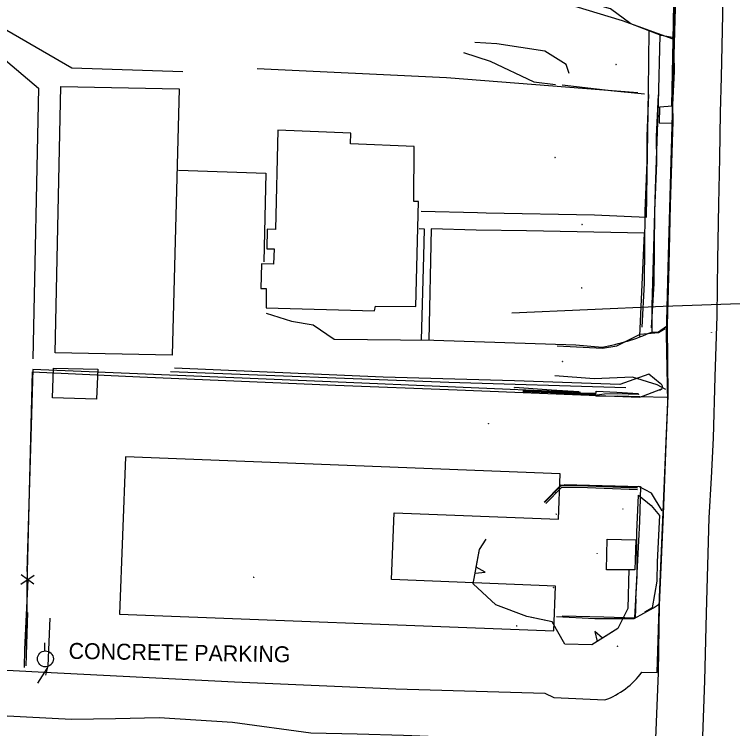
# Model space of a CAD drawing. Extents: x 978516 to 993312, y 1836504 to 1846212.
# Drawn here: x 992306.4 to 992531.4, y 1844161.6 to 1844385.5 of the extents above; entities that cross this region are included whole.
import ezdxf

# ---------------------------------------------------------------- set-up
doc = ezdxf.new("R2010")
doc.units = 0
for name, color, linetype in [('S_BUILDING', 7, 'Continuous'), ('S_CURB', 7, 'Continuous'), ('S_DITCHLINE', 7, 'Continuous'), ('S_DRIVEWAY', 7, 'Continuous'), ('S_EDGE_CONCRETE', 7, 'Continuous'), ('S_EDGE_PAVEMENT', 7, 'Continuous'), ('S_FENCE', 7, 'Continuous'), ('S_GAS_UTILITIES', 7, 'Continuous'), ('S_MSC_PT_SYM', 7, 'Continuous'), ('S_PARKING', 7, 'Continuous'), ('S_PARKING_ANNOT', 7, 'Continuous'), ('S_PAVEMENT_CROWN', 7, 'Continuous'), ('S_SIDEWALK', 7, 'Continuous'), ('S_TREE', 7, 'Continuous'), ('S_UTILITY_POLE', 7, 'Continuous'), ('S_WALL', 7, 'Continuous')]:
    doc.layers.add(name, color=color, linetype=linetype)

msp = doc.modelspace()

# ---------------------------------------------------------------- linework, layer by layer
at = {"layer": 'S_BUILDING'}
for points in [[(992319.18, 1844279.37), (992320.94, 1844362.87), (992358, 1844362.08), (992355.83, 1844278.66), (992319.18, 1844279.37)], [(992388.92, 1844349.13), (992388.21, 1844318.08), (992385.6, 1844318.14), (992385.51, 1844311.96), (992387.78, 1844311.97), (992387.59, 1844307.23), (992383.81, 1844307.25), (992383.62, 1844299.56), (992385.27, 1844299.52), (992385.25, 1844293.54), (992419.26, 1844292.61), (992419.5, 1844294.05), (992432.22, 1844293.94), (992432.98, 1844326.78), (992431.53, 1844326.82), (992431.62, 1844344), (992411.71, 1844344.92), (992411.79, 1844348.28), (992388.92, 1844349.13)], [(992332.56, 1844274.24), (992332.18, 1844264.91), (992318.33, 1844265.26), (992318.7, 1844274.59), (992332.56, 1844274.24)]]:
    msp.add_lwpolyline(points, dxfattribs=at)
msp.add_lwpolyline([(992339.38, 1844197.56), (992475.42, 1844192.29), (992475.97, 1844206.34), (992424.6, 1844208.33), (992425.41, 1844229.22), (992476.88, 1844227.23), (992477.44, 1844241.51), (992341.28, 1844246.78)], close=True, dxfattribs=at)
msp.add_lwpolyline([(992339.38, 1844197.56), (992475.42, 1844192.29), (992475.97, 1844206.34), (992424.6, 1844208.33), (992425.41, 1844229.22), (992476.88, 1844227.23), (992477.44, 1844241.51), (992341.28, 1844246.78)], close=True, dxfattribs=at)
msp.add_lwpolyline([(992339.38, 1844197.56), (992475.42, 1844192.29), (992475.97, 1844206.34), (992424.6, 1844208.33), (992425.41, 1844229.22), (992476.88, 1844227.23), (992477.44, 1844241.51), (992341.28, 1844246.78)], close=True, dxfattribs=at)
at = {"layer": 'S_CURB'}
for points in [[(992512.42, 1844356.86), (992512.77, 1844377.28), (992513.13, 1844394.59), (992513.62, 1844408.64), (992514.15, 1844428.23), (992514.5, 1844450.2)], [(992488.57, 1844265.93), (992488.65, 1844267.34), (992495.17, 1844267.12), (992501.83, 1844266.63), (992501.92, 1844266.33), (992495.44, 1844266.52), (992491.26, 1844266.48), (992488.91, 1844266.16)], [(992501.62, 1844237.01), (992486.02, 1844237.58), (992477.65, 1844237.76), (992472.52, 1844232.49)], [(992501.6, 1844236.51), (992486.01, 1844237.08), (992477.85, 1844237.25), (992472.88, 1844232.14)], [(992316.58, 1844180.46), (992313.61, 1844175.91)]]:
    msp.add_lwpolyline(points, dxfattribs=at)
at = {"layer": 'S_DITCHLINE'}
for points in [[(992480.21, 1844366.96), (992479.25, 1844369.73), (992472.57, 1844373.88), (992457.55, 1844376.27), (992450.65, 1844376.59)], [(992447.15, 1844373.49), (992455.45, 1844370.8), (992469.15, 1844364.32), (992475.95, 1844363.49)]]:
    msp.add_lwpolyline(points, dxfattribs=at)
at = {"layer": 'S_DRIVEWAY'}
for points in [[(992513.16, 1844378.09), (992509.04, 1844378.88), (992499.53, 1844382.5), (992493.16, 1844387.22), (992476.37, 1844391.99), (992460.23, 1844392.74), (992441.37, 1844411.65), (992433.24, 1844421.04)], [(992512.85, 1844377.7), (992496.94, 1844383.4), (992496.96, 1844383.44), (992482.12, 1844387.97)], [(992476.49, 1844281.63), (992490.66, 1844280.89), (992495.15, 1844281.6), (992502.42, 1844285.22), (992508.2, 1844285.76), (992510.25, 1844286.99)], [(992510.51, 1844267.96), (992507.84, 1844269.33), (992500.05, 1844271.78), (992488.05, 1844271.25), (992475.76, 1844272.21)], [(992488.58, 1844266.28), (992481.13, 1844266.4), (992474.38, 1844266.86), (992465.74, 1844267.13)], [(992510.77, 1844265.4), (992502.39, 1844265.66), (992495.48, 1844265.84), (992488.54, 1844265.69)], [(992501.63, 1844237.21), (992486.03, 1844237.78), (992477.56, 1844237.96), (992472.38, 1844232.63)], [(992509.36, 1844229.85), (992506, 1844235.47), (992502.04, 1844237.53)], [(992476.2, 1844196.75), (992488.25, 1844196.16), (992500.61, 1844196.14), (992506.6, 1844199.45), (992508.23, 1844200.58)], [(992316.24, 1844178.35), (992317.01, 1844181.36), (992317.58, 1844196.28)]]:
    msp.add_lwpolyline(points, dxfattribs=at)
at = {"layer": 'S_EDGE_CONCRETE'}
for points in [[(992512.57, 1844351.4), (992512.58, 1844356.7), (992508.5, 1844356.42), (992508.37, 1844351.43)], [(992508.37, 1844351.43), (992512.57, 1844351.4)]]:
    msp.add_lwpolyline(points, dxfattribs=at)
at = {"layer": 'S_EDGE_PAVEMENT'}
for points in [[(992508.47, 1844202.87), (992509.56, 1844227.03), (992511.11, 1844263.99), (992510.68, 1844285.25), (992511.36, 1844309.87), (992514.06, 1844406.01), (992516.38, 1844471.05), (992517.15, 1844523.43), (992519.42, 1844616.67), (992521.48, 1844698.79), (992524.13, 1844787.72), (992526.04, 1844871.78), (992529.12, 1844972.56)], [(992507.39, 1844158.53), (992508.19, 1844179.12), (992508.5, 1844200.32), (992509.16, 1844214.56), (992509.82, 1844228.79), (992510.62, 1844250.92), (992511.24, 1844265.88), (992511.06, 1844288.1), (992511.52, 1844306.95), (992511.98, 1844325.8), (992512.42, 1844338.84), (992512.85, 1844351.89), (992512.68, 1844357.1), (992513.18, 1844367.65), (992513.01, 1844377.83), (992513.57, 1844398.56)], [(992503.03, 1844179.35), (992507.82, 1844179.23), (992508.47, 1844202.87)], [(992503.03, 1844179.35), (992507.82, 1844179.23), (992508.47, 1844202.87)], [(992503.03, 1844179.35), (992507.82, 1844179.23), (992508.47, 1844202.87)], [(992194.33, 1844184.93), (992251.21, 1844182.7), (992286.34, 1844180.92), (992315.9, 1844179.36), (992375.42, 1844176.27), (992425.9, 1844174.16), (992472.58, 1844172.79), (992475.37, 1844171.45), (992491.42, 1844170.64)], [(992194.33, 1844184.93), (992251.21, 1844182.7), (992286.34, 1844180.92), (992315.9, 1844179.36), (992375.42, 1844176.27), (992425.9, 1844174.16), (992472.58, 1844172.79), (992475.37, 1844171.45), (992491.42, 1844170.64)], [(992194.33, 1844184.93), (992251.21, 1844182.7), (992286.34, 1844180.92), (992315.9, 1844179.36), (992375.42, 1844176.27), (992425.9, 1844174.16), (992472.58, 1844172.79), (992475.37, 1844171.45), (992491.42, 1844170.64)]]:
    msp.add_lwpolyline(points, dxfattribs=at)
msp.add_ellipse((992483.31, 1844194.01), major_axis=(13.92, 20.84), ratio=0.980471, start_param=4.074115, end_param=4.663166, dxfattribs=at)
msp.add_ellipse((992483.31, 1844194.01), major_axis=(13.92, 20.84), ratio=0.980471, start_param=4.074115, end_param=4.663166, dxfattribs=at)
msp.add_ellipse((992483.31, 1844194.01), major_axis=(13.92, 20.84), ratio=0.980471, start_param=4.074115, end_param=4.663166, dxfattribs=at)
at = {"layer": 'S_FENCE'}
for p, q in [((992474.65, 1844267.75), (992463.1, 1844268.5)), ((992483.27, 1844267.14), (992474.65, 1844267.75)), ((992308.45, 1844206.93), (992312.59, 1844209.74)), ((992308.45, 1844206.93), (992312.59, 1844209.74)), ((992312.55, 1844206.87), (992308.5, 1844209.8)), ((992312.55, 1844206.87), (992308.5, 1844209.8))]:
    msp.add_line(p, q, dxfattribs=at)
for points in [[(992229.24, 1844383.57), (992291.81, 1844381.03), (992313.94, 1844362.29), (992312.22, 1844277.47)], [(992296.75, 1844384.7), (992324.45, 1844368.71), (992359.14, 1844367.57)], [(992483.76, 1844266.96), (992405.43, 1844270.31), (992312.21, 1844274.16), (992310.34, 1844210.92)], [(992310.18, 1844186.34), (992310.58, 1844212.05)], [(992310.18, 1844186.34), (992310.58, 1844212.05)], [(992310.18, 1844186.34), (992310.58, 1844212.05)], [(992310.55, 1844210.34), (992310.58, 1844212.05)], [(992310.55, 1844210.34), (992310.58, 1844212.05)], [(992310.18, 1844186.34), (992310.49, 1844206.34)], [(992310.18, 1844186.34), (992310.49, 1844206.34)]]:
    msp.add_lwpolyline(points, dxfattribs=at)
at = {"layer": 'S_GAS_UTILITIES'}
for p, q in [((992542.63, 1844295.08), (992509.68, 1844293.9)), ((992509.68, 1844293.9), (992462.21, 1844291.86))]:
    msp.add_line(p, q, dxfattribs=at)
at = {"layer": 'S_MSC_PT_SYM'}
for points in [[(992494.9, 1844369.75), (992494.9, 1844369.8), (992494.9, 1844369.75), (992494.85, 1844369.75), (992494.9, 1844369.75), (992494.9, 1844369.7), (992494.9, 1844369.75), (992494.95, 1844369.75)], [(992475.81, 1844340.61), (992475.81, 1844340.66), (992475.81, 1844340.61), (992475.76, 1844340.61), (992475.81, 1844340.61), (992475.81, 1844340.56), (992475.81, 1844340.61), (992475.86, 1844340.61)], [(992484.26, 1844319.65), (992484.26, 1844319.7), (992484.26, 1844319.65), (992484.21, 1844319.65), (992484.26, 1844319.65), (992484.26, 1844319.6), (992484.26, 1844319.65), (992484.31, 1844319.65)], [(992484.17, 1844299.74), (992484.17, 1844299.79), (992484.17, 1844299.74), (992484.12, 1844299.74), (992484.17, 1844299.74), (992484.17, 1844299.69), (992484.17, 1844299.74), (992484.22, 1844299.74)], [(992524.81, 1844285.73), (992524.81, 1844285.78), (992524.81, 1844285.73), (992524.76, 1844285.73), (992524.81, 1844285.73), (992524.81, 1844285.68), (992524.81, 1844285.73), (992524.86, 1844285.73)], [(992478.11, 1844276.64), (992478.11, 1844276.69), (992478.11, 1844276.64), (992478.06, 1844276.64), (992478.11, 1844276.64), (992478.11, 1844276.59), (992478.11, 1844276.64), (992478.16, 1844276.64)], [(992463.1, 1844268.5), (992463.1, 1844268.55), (992463.1, 1844268.5), (992463.05, 1844268.5), (992463.1, 1844268.5), (992463.1, 1844268.45), (992463.1, 1844268.5), (992463.15, 1844268.5)], [(992474.65, 1844267.75), (992474.65, 1844267.8), (992474.65, 1844267.75), (992474.6, 1844267.75), (992474.65, 1844267.75), (992474.65, 1844267.7), (992474.65, 1844267.75), (992474.7, 1844267.75)], [(992483.27, 1844267.14), (992483.27, 1844267.19), (992483.27, 1844267.14), (992483.22, 1844267.14), (992483.27, 1844267.14), (992483.27, 1844267.09), (992483.27, 1844267.14), (992483.32, 1844267.14)], [(992454.96, 1844257.28), (992454.96, 1844257.33), (992454.96, 1844257.28), (992454.91, 1844257.28), (992454.96, 1844257.28), (992454.96, 1844257.23), (992454.96, 1844257.28), (992455.01, 1844257.28)], [(992476.04, 1844235.5), (992476.04, 1844235.55), (992476.04, 1844235.5), (992475.99, 1844235.5), (992476.04, 1844235.5), (992476.04, 1844235.45), (992476.04, 1844235.5), (992476.09, 1844235.5)], [(992497.03, 1844230.46), (992497.03, 1844230.51), (992497.03, 1844230.46), (992496.98, 1844230.46), (992497.03, 1844230.46), (992497.03, 1844230.41), (992497.03, 1844230.46), (992497.08, 1844230.46)], [(992476.18, 1844228.9), (992476.18, 1844228.95), (992476.18, 1844228.9), (992476.13, 1844228.9), (992476.18, 1844228.9), (992476.18, 1844228.85), (992476.18, 1844228.9), (992476.23, 1844228.9)], [(992488.99, 1844216.43), (992488.99, 1844216.48), (992488.99, 1844216.43), (992488.94, 1844216.43), (992488.99, 1844216.43), (992488.99, 1844216.38), (992488.99, 1844216.43), (992489.04, 1844216.43)], [(992501.43, 1844215.96), (992501.43, 1844216.01), (992501.43, 1844215.96), (992501.38, 1844215.96), (992501.43, 1844215.96), (992501.43, 1844215.91), (992501.43, 1844215.96), (992501.48, 1844215.96)], [(992381.41, 1844209.07), (992381.41, 1844209.12), (992381.41, 1844209.07), (992381.36, 1844209.07), (992381.41, 1844209.07), (992381.41, 1844209.02), (992381.41, 1844209.07), (992381.46, 1844209.07)], [(992475.3, 1844205.89), (992475.3, 1844205.94), (992475.3, 1844205.89), (992475.25, 1844205.89), (992475.3, 1844205.89), (992475.3, 1844205.84), (992475.3, 1844205.89), (992475.35, 1844205.89)], [(992463.79, 1844193.84), (992463.79, 1844193.89), (992463.79, 1844193.84), (992463.74, 1844193.84), (992463.79, 1844193.84), (992463.79, 1844193.79), (992463.79, 1844193.84), (992463.84, 1844193.84)], [(992310.07, 1844189.78), (992310.07, 1844189.83), (992310.07, 1844189.78), (992310.02, 1844189.78), (992310.07, 1844189.78), (992310.07, 1844189.73), (992310.07, 1844189.78), (992310.12, 1844189.78)], [(992384.16, 1844187.57), (992384.16, 1844187.62), (992384.16, 1844187.57), (992384.11, 1844187.57), (992384.16, 1844187.57), (992384.16, 1844187.52), (992384.16, 1844187.57), (992384.21, 1844187.57)], [(992495.31, 1844187.45), (992495.31, 1844187.5), (992495.31, 1844187.45), (992495.26, 1844187.45), (992495.31, 1844187.45), (992495.31, 1844187.4), (992495.31, 1844187.45), (992495.36, 1844187.45)]]:
    msp.add_lwpolyline(points, dxfattribs=at)
at = {"layer": 'S_PARKING'}
for points in [[(992357.85, 1844336.59), (992385.2, 1844335.7), (992384.57, 1844307.92)], [(992385.27, 1844291.84), (992393.2, 1844289.3), (992400, 1844288.16), (992406.65, 1844283.72), (992437.87, 1844283.35), (992482.32, 1844281.89), (992490.58, 1844281.2)], [(992506.15, 1844285.91), (992506.15, 1844285.91), (992508.22, 1844286), (992510.75, 1844287.8)], [(992310.42, 1844206.71), (992312.1, 1844273.46), (992345.7, 1844271.92), (992407.01, 1844269.28), (992445.17, 1844267.84), (992481.28, 1844266.31), (992502.28, 1844265.51), (992503.53, 1844265.89), (992508.89, 1844268.03)], [(992508.71, 1844269.77), (992508.71, 1844269.77), (992505.2, 1844272.68), (992496.08, 1844269.46), (992463.06, 1844270.64), (992421.98, 1844271.74), (992356.54, 1844274.63)], [(992478.62, 1844238.16), (992502.58, 1844237.56), (992502.24, 1844226.54), (992501.01, 1844202.31)], [(992309.55, 1844180.76), (992309.7, 1844186.42), (992310.77, 1844208.32)], [(992309.55, 1844180.76), (992309.7, 1844186.42), (992310.77, 1844208.32)], [(992309.55, 1844180.76), (992309.7, 1844186.42), (992310.77, 1844208.32)], [(992501.07, 1844202.33), (992500.86, 1844196.27), (992491.03, 1844196.53), (992477.99, 1844196.88)], [(992501.07, 1844202.33), (992500.86, 1844196.27), (992491.03, 1844196.53), (992477.99, 1844196.88)], [(992501.07, 1844202.33), (992500.86, 1844196.27), (992491.03, 1844196.53), (992477.99, 1844196.88)], [(992310.06, 1844181.33), (992310.61, 1844198.08)]]:
    msp.add_lwpolyline(points, dxfattribs=at)
msp.add_arc((992508.44, 1844268.79), 1.02, 267.1128, 74.301, dxfattribs=at)
msp.add_ellipse((992480.03, 1844346.49), major_axis=(59.4, 32.4), ratio=0.974832, start_param=4.381243, end_param=4.62257, dxfattribs=at)
at = {"layer": 'S_PAVEMENT_CROWN'}
for points in [[(992522.09, 1844159.31), (992522.72, 1844176.6), (992523.26, 1844197.87), (992523.66, 1844212.8), (992524.06, 1844227.73), (992524.77, 1844240.21), (992525.47, 1844252.7), (992526, 1844271.84), (992526.54, 1844290.97), (992526.83, 1844308.5), (992527.12, 1844326.03), (992527.37, 1844340.38), (992527.62, 1844354.73), (992527.9, 1844365.75), (992528.23, 1844380.48), (992528.56, 1844395.22), (992529.08, 1844411.28), (992529.6, 1844427.34), (992529.75, 1844440.46), (992529.91, 1844453.57), (992530.54, 1844477.41), (992530.97, 1844494.35), (992531.4, 1844511.29), (992532.16, 1844535.36)], [(992505.35, 1844157.39), (992492.62, 1844157.58), (992472.33, 1844158), (992448.88, 1844158.65), (992428.35, 1844159.54), (992413.81, 1844159.87), (992399.27, 1844160.21), (992374.77, 1844163.56), (992351.81, 1844165), (992338.08, 1844164.74), (992324.34, 1844164.49), (992302.16, 1844165.69)]]:
    msp.add_lwpolyline(points, dxfattribs=at)
at = {"layer": 'S_SIDEWALK'}
for points in [[(992433.85, 1844323.74), (992451.5, 1844323.37), (992454.18, 1844323.23), (992488.18, 1844322.65), (992504.44, 1844321.9), (992505.03, 1844361.56), (992505.29, 1844380.39)], [(992508.64, 1844378.93), (992508.1, 1844357.61), (992507.15, 1844330.79), (992506.16, 1844294.1), (992506.16, 1844285.82)], [(992503.06, 1844287.43), (992503.83, 1844301.21), (992504.03, 1844323.83), (992504.67, 1844339.11), (992504.63, 1844347.27), (992505.19, 1844360.34)], [(992506.06, 1844287.26), (992506.83, 1844301.11), (992507.03, 1844323.76), (992507.67, 1844339.05), (992507.63, 1844347.21), (992508.19, 1844360.21)], [(992434.01, 1844283.46), (992434.74, 1844309.72), (992434.95, 1844318.2), (992433.23, 1844318.24)], [(992502.35, 1844284.62), (992503.78, 1844316.88), (992466.88, 1844317.67), (992451.08, 1844317.86), (992437.02, 1844318.22), (992436.22, 1844283.41)], [(992500.79, 1844196.36), (992501.52, 1844209.63), (992501.43, 1844223.19), (992501.93, 1844234.85), (992505.93, 1844231.53), (992508.52, 1844228.43), (992507.84, 1844213.9), (992507.67, 1844207.87), (992506.17, 1844199.45), (992503.83, 1844198.16)]]:
    msp.add_lwpolyline(points, dxfattribs=at)
at = {"layer": 'S_TREE'}
for p, q in [((992453.88, 1844210.71), (992451.12, 1844212.25)), ((992453.88, 1844210.71), (992451.12, 1844212.25)), ((992450.76, 1844210.32), (992453.88, 1844210.71)), ((992450.76, 1844210.32), (992453.88, 1844210.71)), ((992490.68, 1844190.02), (992488.31, 1844192.08)), ((992488.31, 1844192.08), (992489.01, 1844188.99)), ((992490.68, 1844190.02), (992488.31, 1844192.08)), ((992488.31, 1844192.08), (992489.01, 1844188.99))]:
    msp.add_line(p, q, dxfattribs=at)
for points in [[(992498.95, 1844211.59), (992498.63, 1844199.29), (992495.49, 1844192.98), (992487.29, 1844187.93), (992478.87, 1844188.11), (992474.85, 1844195.16), (992466.94, 1844196.78), (992457.28, 1844200.49), (992450.16, 1844207.01), (992452.13, 1844217.8), (992454.25, 1844221.03)], [(992498.95, 1844211.59), (992498.63, 1844199.29), (992495.49, 1844192.98), (992487.29, 1844187.93), (992478.87, 1844188.11), (992474.85, 1844195.16), (992466.94, 1844196.78), (992457.28, 1844200.49), (992450.16, 1844207.01), (992452.13, 1844217.8), (992454.25, 1844221.03)], [(992451.12, 1844212.25), (992452.13, 1844217.8), (992454.25, 1844221.03)], [(992451.12, 1844212.25), (992452.13, 1844217.8), (992454.25, 1844221.03)], [(992468.54, 1844196.46), (992466.94, 1844196.78), (992457.28, 1844200.49), (992450.16, 1844207.01), (992450.76, 1844210.32)], [(992468.54, 1844196.46), (992466.94, 1844196.78), (992457.28, 1844200.49), (992450.16, 1844207.01), (992450.76, 1844210.32)], [(992498.95, 1844211.59), (992498.63, 1844199.29), (992495.49, 1844192.98), (992490.68, 1844190.02)], [(992498.95, 1844211.59), (992498.63, 1844199.29), (992495.49, 1844192.98), (992490.68, 1844190.02)], [(992489.01, 1844188.99), (992487.29, 1844187.93), (992478.87, 1844188.11), (992474.85, 1844195.16), (992468.54, 1844196.46)], [(992489.01, 1844188.99), (992487.29, 1844187.93), (992478.87, 1844188.11), (992474.85, 1844195.16), (992468.54, 1844196.46)]]:
    msp.add_lwpolyline(points, dxfattribs=at)
at = {"layer": 'S_UTILITY_POLE'}
msp.add_line((992315.99, 1844186.03), (992315.99, 1844188.51), dxfattribs=at)
msp.add_line((992315.99, 1844186.03), (992315.99, 1844188.51), dxfattribs=at)
msp.add_circle((992316.13, 1844183.51), 2.5, dxfattribs=at)
msp.add_circle((992316.13, 1844183.51), 2.5, dxfattribs=at)
at = {"layer": 'S_WALL'}
for points in [[(992501.77, 1844360.85), (992441.84, 1844365.53), (992382.45, 1844368.4)], [(992503.82, 1844360.47), (992493.32, 1844361.45), (992478.02, 1844363.3)], [(992497.96, 1844268.45), (992442.55, 1844270.12), (992355.31, 1844273.41)], [(992488.58, 1844266.38), (992481.13, 1844266.5), (992474.38, 1844266.96), (992465.74, 1844267.23)], [(992488.59, 1844266.68), (992481.15, 1844266.8), (992474.4, 1844267.26), (992465.75, 1844267.53)], [(992500.82, 1844211.39), (992491.93, 1844211.36), (992492.17, 1844220.97), (992501.09, 1844220.81)], [(992501.09, 1844220.81), (992500.82, 1844211.39)]]:
    msp.add_lwpolyline(points, dxfattribs=at)

# ---------------------------------------------------------------- texts
at = {"layer": 'S_PARKING_ANNOT'}
msp.add_text('CONCRETE PARKING', height=5.0005, rotation=359.0795, dxfattribs=at).set_placement((992323.38, 1844183.53))

doc.saveas('drawing.dxf')
